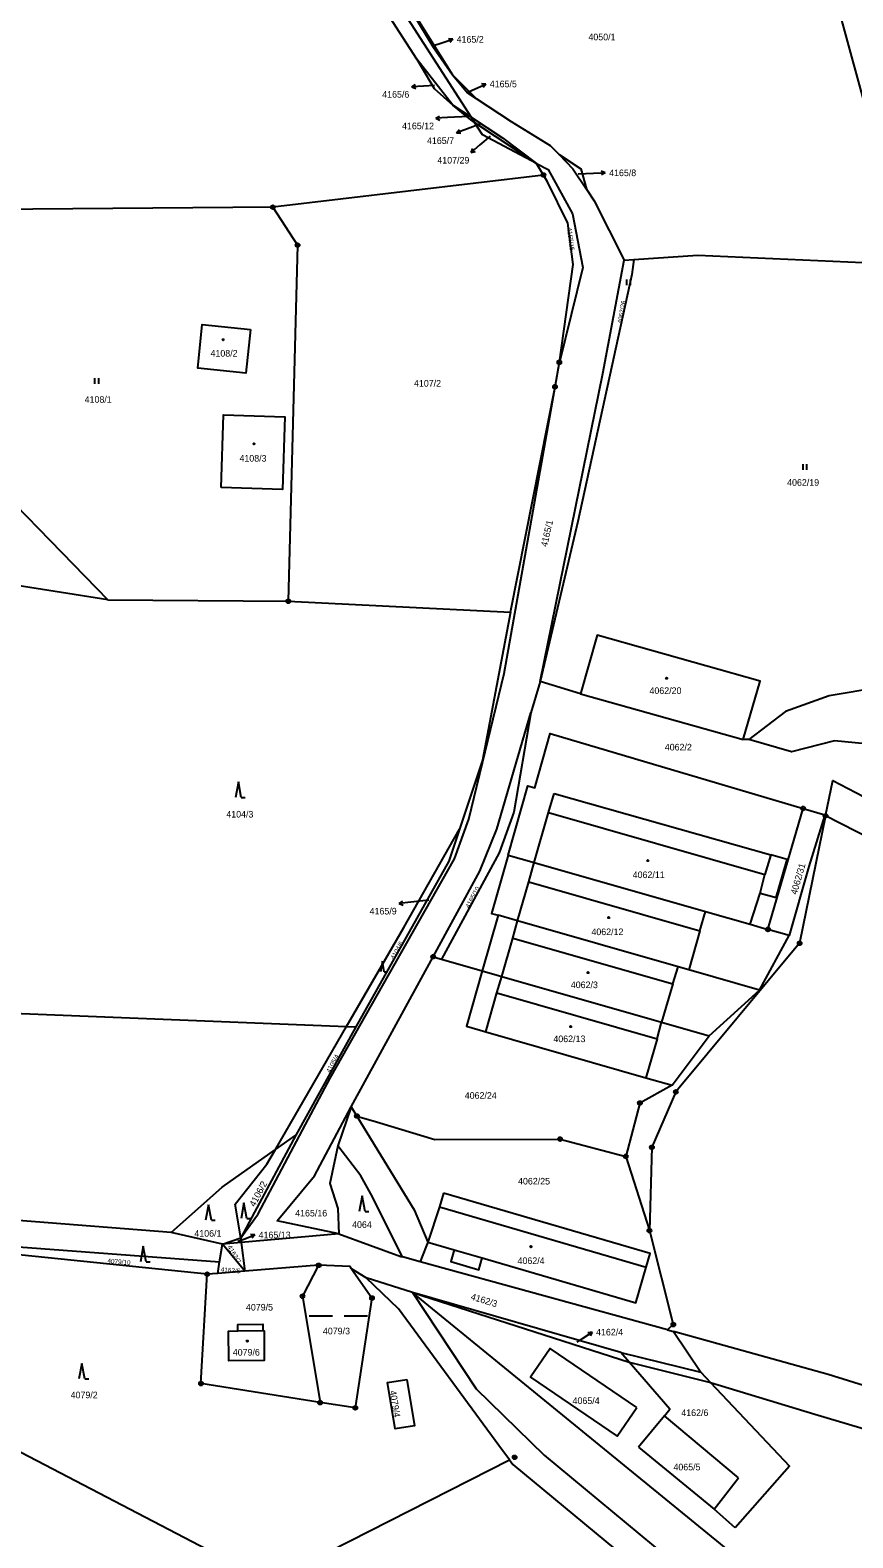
# Model space of a CAD drawing. Extents: x -733394 to -722299, y -1082822 to -1075049.
# Drawn here: x -727771.7 to -727560.3, y -1081314.8 to -1080927.6 of the extents above; entities that cross this region are included whole.
import ezdxf

# ---------------------------------------------------------------- set-up
doc = ezdxf.new("R2010")
doc.units = 0
for name, color, linetype in [('Hranice parcel', 7, 'Continuous'), ('Parcelní čísla', 7, 'Continuous'), ('Pop  PČ popisy', 7, 'Continuous'), ('Vnitřní kresba', 7, 'Continuous'), ('Značky bodu BP', 7, 'Continuous'), ('Značky budov', 7, 'Continuous'), ('Značky kultur', 7, 'Continuous')]:
    doc.layers.add(name, color=color, linetype=linetype)

msp = doc.modelspace()

# ---------------------------------------------------------------- linework, layer by layer
at = {"layer": 'Hranice parcel'}
for p, q in [((-727672.35, -1080935.05), (-727697.17, -1080896.56)), ((-727683.91, -1080905.87), (-727663.2, -1080939.07)), ((-727663.03, -1080946.92), (-727672.35, -1080935.05)), ((-727663.2, -1080939.07), (-727657.11, -1080945.17)), ((-727658.34, -1080950.01), (-727663.03, -1080946.92)), ((-727658.34, -1080950.01), (-727657.48, -1080951.35)), ((-727657.48, -1080951.35), (-727641.54, -1080961.92)), ((-727639.8, -1080964.84), (-727641.54, -1080961.92)), ((-727639.8, -1080964.84), (-727709.31, -1080973.1)), ((-727619.08, -1080986.72), (-727616.56, -1080986.54)), ((-727636.82, -1081019.21), (-727635.71, -1081012.94)), ((-727648.3, -1081077.1), (-727636.82, -1081019.21)), ((-727751.66, -1081073.91), (-727788.16, -1081068.18)), ((-727751.66, -1081073.91), (-727705.34, -1081074.31)), ((-727705.34, -1081074.31), (-727648.3, -1081077.1)), ((-727640.64, -1081094.92), (-727643.02, -1081103)), ((-727630.24, -1081098.05), (-727640.64, -1081094.92)), ((-727630.24, -1081098.05), (-727588.45, -1081109.81)), ((-727587.04, -1081109.8), (-727588.45, -1081109.81)), ((-727582.12, -1081158.6), (-727573.07, -1081127.52)), ((-727651.43, -1081154.95), (-727655.51, -1081169.21)), ((-727584.29, -1081174.16), (-727576.67, -1081160.17)), ((-727576.67, -1081160.17), (-727582.12, -1081158.6)), ((-727689.15, -1081204.17), (-727668.12, -1081165.6)), ((-727668.12, -1081165.6), (-727665.95, -1081166.22)), ((-727665.95, -1081166.22), (-727655.51, -1081169.21)), ((-727597.24, -1081185.91), (-727584.29, -1081174.16)), ((-727784.63, -1081179.73), (-727690.35, -1081183.5)), ((-727708.63, -1081215.08), (-727690.35, -1081183.5)), ((-727688.03, -1081183.59), (-727703.43, -1081211.39)), ((-727690.35, -1081183.5), (-727688.03, -1081183.59)), ((-727606.75, -1081198.61), (-727597.24, -1081185.91)), ((-727689.15, -1081204.17), (-727687.72, -1081206.51)), ((-727708.63, -1081215.08), (-727703.43, -1081211.39)), ((-727618.64, -1081216.89), (-727612.57, -1081235.94)), ((-727726.18, -1081247.14), (-727847.29, -1081234.68)), ((-727847.29, -1081234.68), (-727722.97, -1081244)), ((-727722.21, -1081239.44), (-727735.42, -1081236.39)), ((-727722.21, -1081239.44), (-727717.56, -1081237.79)), ((-727717.56, -1081237.79), (-727717.41, -1081239.02)), ((-727692.33, -1081236.8), (-727717.41, -1081239.02)), ((-727722.97, -1081244), (-727722.21, -1081239.44)), ((-727717.41, -1081239.02), (-727722.21, -1081239.44)), ((-727716.48, -1081246.36), (-727722.21, -1081239.44)), ((-727717.41, -1081239.02), (-727716.48, -1081246.36)), ((-727723.45, -1081246.92), (-727722.97, -1081244)), ((-727697.54, -1081244.85), (-727716.48, -1081246.36)), ((-727685.32, -1081248.1), (-727689.08, -1081245.72)), ((-727671.44, -1081243.94), (-727676.02, -1081242.68)), ((-727607.91, -1081261.39), (-727671.44, -1081243.94)), ((-727723.45, -1081246.92), (-727726.18, -1081247.14)), ((-727716.48, -1081246.36), (-727723.45, -1081246.92)), ((-727673.46, -1081251.82), (-727685.32, -1081248.1)), ((-727673.46, -1081251.82), (-727617.78, -1081269.73)), ((-727607.91, -1081261.39), (-727606.35, -1081261.84)), ((-727617.78, -1081269.73), (-727596.87, -1081274.98)), ((-727608.73, -1081283.49), (-727615.41, -1081291.55)), ((-727589.66, -1081299.43), (-727608.73, -1081283.49)), ((-727615.41, -1081291.55), (-727595.9, -1081307.47)), ((-727595.9, -1081307.47), (-727589.66, -1081299.43)), ((-727590.51, -1081312.29), (-727595.9, -1081307.47))]:
    msp.add_line(p, q, dxfattribs=at)
for points in [[(-727743.88, -1080812.71), (-727721.95, -1080850.58), (-727689.34, -1080901.82), (-727658.34, -1080950.01)], [(-727683.91, -1080905.87), (-727668.25, -1080931.84), (-727663.2, -1080939.07)], [(-727530.77, -1080983.36), (-727548.07, -1080980.2), (-727565.08, -1080917.8), (-727574.67, -1080916.7)], [(-727672.35, -1080935.05), (-727667.88, -1080942.58), (-727663.03, -1080946.92)], [(-727663.2, -1080939.07), (-727659.27, -1080943.75), (-727657.11, -1080945.17)], [(-727657.48, -1080951.35), (-727658.47, -1080950.69), (-727663.03, -1080946.92)], [(-727657.11, -1080945.17), (-727648.08, -1080951.13), (-727638.04, -1080957.28), (-727635.8, -1080959.59)], [(-727658.34, -1080950.01), (-727650.31, -1080955.31), (-727641.54, -1080961.92)], [(-727641.54, -1080961.92), (-727655.44, -1080954.52), (-727657.48, -1080951.35)], [(-727641.54, -1080961.92), (-727638.59, -1080963.45), (-727632.34, -1080974.77), (-727629.71, -1080988.58), (-727635.71, -1081012.94)], [(-727635.8, -1080959.59), (-727630.19, -1080963.21), (-727628.77, -1080968.48)], [(-727635.8, -1080959.59), (-727632.24, -1080963.24), (-727628.77, -1080968.48)], [(-727635.71, -1081012.94), (-727632.17, -1080987.78), (-727633.57, -1080977.23), (-727638.77, -1080966.57), (-727639.8, -1080964.84)], [(-727628.77, -1080968.48), (-727626.8, -1080971.47), (-727619.08, -1080986.72)], [(-727709.31, -1080973.1), (-727781.31, -1080973.67), (-727790.36, -1081034.22), (-727751.66, -1081073.91)], [(-727709.31, -1080973.1), (-727702.95, -1080982.85), (-727705.34, -1081074.31)], [(-727616.56, -1080986.54), (-727617.09, -1080990.35), (-727630.95, -1081053.83), (-727640.64, -1081094.92)], [(-727616.56, -1080986.54), (-727600.14, -1080985.4), (-727546.23, -1080987.85), (-727530.76, -1080997.35), (-727517.57, -1081013.71)], [(-727640.64, -1081094.92), (-727624.51, -1081015.79), (-727619.08, -1080986.72)], [(-727715.08, -1081004.5), (-727716.22, -1081015.75), (-727728.62, -1081014.46), (-727727.49, -1081003.25), (-727715.08, -1081004.5)], [(-727717.56, -1081237.79), (-727713.28, -1081231.92), (-727713.12, -1081231.62), (-727700.89, -1081208.73), (-727694.55, -1081196.82), (-727662.64, -1081140.42), (-727658.92, -1081130.26), (-727649.86, -1081092.88), (-727636.82, -1081019.21)], [(-727722.6, -1081045.11), (-727722.02, -1081026.46), (-727706.23, -1081026.95), (-727706.81, -1081045.6), (-727722.6, -1081045.11)], [(-727648.3, -1081077.1), (-727655.46, -1081115.11), (-727661.38, -1081132.87)], [(-727588.45, -1081109.81), (-727584.15, -1081094.81), (-727626.02, -1081083.05), (-727630.24, -1081098.05)], [(-727467.17, -1081086.31), (-727496.85, -1081109.35), (-727504.33, -1081111.9), (-727510.59, -1081112.55), (-727514.92, -1081111.46), (-727533.73, -1081101.75), (-727544.45, -1081097.47), (-727553.68, -1081096.47), (-727566.4, -1081098.6), (-727577.64, -1081102.58), (-727587.04, -1081109.8)], [(-727668.12, -1081165.6), (-727656.16, -1081143.65), (-727651.8, -1081132.88), (-727643.02, -1081103)], [(-727643.02, -1081103), (-727647.37, -1081128.5), (-727651.2, -1081138.91), (-727665.95, -1081166.22)], [(-727648.86, -1081139.48), (-727643.77, -1081121.72), (-727642.05, -1081122.21), (-727638.06, -1081108.29), (-727573.07, -1081127.52)], [(-727550.94, -1081111.49), (-727565.01, -1081110.16), (-727576.1, -1081112.98), (-727587.04, -1081109.8)], [(-727567.33, -1081129.41), (-727565.49, -1081120.36), (-727557.56, -1081124.41)], [(-727567.33, -1081129.41), (-727573.99, -1081162.15), (-727605.78, -1081200.32)], [(-727573.07, -1081127.52), (-727567.55, -1081129.15), (-727571.58, -1081142.41), (-727576.67, -1081160.17)], [(-727518.06, -1081170.89), (-727521.15, -1081176.64), (-727526.34, -1081174.04), (-727530.03, -1081172.19), (-727528.81, -1081169.79), (-727528.6, -1081169.45), (-727536.69, -1081165.25), (-727528.15, -1081149.48), (-727567.33, -1081129.41)], [(-727690.35, -1081183.5), (-727675.63, -1081158.07), (-727661.38, -1081132.87)], [(-727661.38, -1081132.87), (-727664.1, -1081141.04), (-727688.03, -1081183.59)], [(-727648.86, -1081139.48), (-727653.16, -1081154.46), (-727651.43, -1081154.95)], [(-727648.86, -1081139.48), (-727642.14, -1081141.41), (-727598.17, -1081154.01), (-727586.72, -1081157.28), (-727582.12, -1081158.6)], [(-727584.29, -1081174.16), (-727602.47, -1081168.98), (-727605.23, -1081168.19), (-727646.44, -1081156.38), (-727651.43, -1081154.95)], [(-727655.51, -1081169.21), (-727659.6, -1081183.47), (-727654.6, -1081184.87), (-727613.47, -1081196.68), (-727606.75, -1081198.61)], [(-727655.51, -1081169.21), (-727650.52, -1081170.64), (-727609.43, -1081182.41), (-727597.24, -1081185.91)], [(-727606.75, -1081198.61), (-727615.01, -1081203.18), (-727618.64, -1081216.89)], [(-727605.78, -1081200.32), (-727611.94, -1081214.55), (-727612.57, -1081235.94)], [(-727692.33, -1081236.8), (-727708.19, -1081233.4), (-727698.64, -1081221.89), (-727689.15, -1081204.17)], [(-727687.72, -1081206.51), (-727682.65, -1081208.04), (-727667.71, -1081212.56), (-727635.53, -1081212.44), (-727618.64, -1081216.89)], [(-727687.72, -1081206.51), (-727672.99, -1081230.58), (-727669.49, -1081238.92), (-727671.09, -1081243.04), (-727671.44, -1081243.94)], [(-727735.42, -1081236.39), (-727722.32, -1081224.77), (-727708.63, -1081215.08)], [(-727717.56, -1081237.79), (-727718.99, -1081229.14), (-727710.83, -1081218.87), (-727708.63, -1081215.08)], [(-727703.43, -1081211.39), (-727714.05, -1081231.23), (-727717.56, -1081237.79)], [(-727676.02, -1081242.68), (-727676.57, -1081241.57), (-727683.72, -1081227.26), (-727686.72, -1081221.84), (-727692.65, -1081214.16), (-727694.69, -1081223.81), (-727692.58, -1081230.26), (-727692.33, -1081236.8)], [(-727735.42, -1081236.39), (-727846.66, -1081227.71), (-727970.81, -1081216.45)], [(-727665.45, -1081226.32), (-727666.48, -1081229.87), (-727669.49, -1081238.92), (-727662.71, -1081240.85), (-727663.6, -1081243.87), (-727656.41, -1081245.99), (-727655.52, -1081242.95), (-727616.03, -1081254.47), (-727613.38, -1081245.35), (-727612.34, -1081241.82), (-727665.45, -1081226.32)], [(-727893.81, -1081230.46), (-727891.51, -1081231.66), (-727710.18, -1081326.15), (-727648.51, -1081294.82)], [(-727692.33, -1081236.8), (-727676.45, -1081242.56), (-727676.02, -1081242.68)], [(-727612.57, -1081235.94), (-727606.43, -1081260.08), (-727607.91, -1081261.39)], [(-727697.54, -1081244.85), (-727701.69, -1081252.79), (-727697.18, -1081280.13)], [(-727689.08, -1081245.72), (-727689.47, -1081245.17), (-727697.54, -1081244.85)], [(-727689.08, -1081245.72), (-727683.84, -1081253.25), (-727688.12, -1081281.45), (-727697.18, -1081280.13)], [(-727697.18, -1081280.13), (-727727.77, -1081275.24), (-727726.18, -1081247.14)], [(-727648.51, -1081294.82), (-727651.22, -1081291.13), (-727677.02, -1081256.02), (-727685.32, -1081248.1)], [(-727673.46, -1081251.82), (-727657.06, -1081276.58), (-727639.65, -1081293.61), (-727492.12, -1081415.86), (-727450.41, -1081461.37), (-727419.81, -1081494.39)], [(-727479.72, -1081415.46), (-727499.65, -1081393.47), (-727576.14, -1081331.22), (-727673.46, -1081251.82)], [(-727617.78, -1081269.73), (-727619.94, -1081267.23), (-727673.46, -1081251.82)], [(-727718.33, -1081261.71), (-727718.33, -1081260.05), (-727711.89, -1081260), (-727711.87, -1081261.63), (-727711.56, -1081261.67), (-727711.5, -1081269.34), (-727720.59, -1081269.41), (-727720.74, -1081261.77), (-727718.33, -1081261.71)], [(-727450.89, -1081308.9), (-727566.68, -1081272.91), (-727606.35, -1081261.84)], [(-727606.35, -1081261.84), (-727599.36, -1081272.34), (-727596.87, -1081274.98)], [(-727615.84, -1081281.4), (-727638.07, -1081266.25), (-727643.11, -1081273.57), (-727620.85, -1081288.75), (-727615.84, -1081281.4)], [(-727608.73, -1081283.49), (-727607.34, -1081281.84), (-727617.78, -1081269.73)], [(-727674.87, -1081274.15), (-727672.92, -1081286.08), (-727677.9, -1081286.88), (-727679.82, -1081274.96), (-727674.87, -1081274.15)], [(-727596.87, -1081274.98), (-727576.61, -1081296.47), (-727590.51, -1081312.29)], [(-727596.87, -1081274.98), (-727570.06, -1081283.09), (-727453.4, -1081317.72), (-727295.69, -1081365.1)], [(-727648.51, -1081294.82), (-727647.62, -1081296.03), (-727497.86, -1081419.95), (-727357.46, -1081572.26), (-727311.29, -1081627.94), (-727226.22, -1081732.87), (-727198.56, -1081763.35), (-727099.04, -1081841.9), (-727038.63, -1081888.98)]]:
    msp.add_lwpolyline(points, dxfattribs=at)
at = {"layer": 'Pop  PČ popisy'}
for p, q in [((-727668.28, -1080931.69), (-727665.94, -1080930.92)), ((-727665.94, -1080930.92), (-727663.09, -1080929.99)), ((-727663.09, -1080929.99), (-727664.19, -1080929.83)), ((-727663.09, -1080929.99), (-727663.88, -1080930.78)), ((-727673.6, -1080942.17), (-727672.62, -1080941.61)), ((-727670.6, -1080942.01), (-727673.6, -1080942.17)), ((-727673.6, -1080942.17), (-727672.57, -1080942.61)), ((-727667.76, -1080941.88), (-727670.6, -1080942.01)), ((-727659.25, -1080943.57), (-727657.31, -1080942.69)), ((-727657.31, -1080942.69), (-727654.57, -1080941.47)), ((-727654.57, -1080941.47), (-727655.69, -1080941.42)), ((-727654.57, -1080941.47), (-727655.28, -1080942.33)), ((-727667.44, -1080950.27), (-727666.46, -1080949.72)), ((-727664.44, -1080950.11), (-727667.44, -1080950.27)), ((-727667.44, -1080950.27), (-727666.41, -1080950.72)), ((-727658.96, -1080949.82), (-727664.44, -1080950.11)), ((-727656.16, -1080951.82), (-727659.29, -1080952.98)), ((-727659.29, -1080952.98), (-727662.11, -1080954.01)), ((-727662.11, -1080954.01), (-727661.34, -1080953.19)), ((-727662.11, -1080954.01), (-727661, -1080954.13)), ((-727653.51, -1080954.84), (-727656.1, -1080957.09)), ((-727656.1, -1080957.09), (-727658.36, -1080959.06)), ((-727658.36, -1080959.06), (-727657.94, -1080958.02)), ((-727658.36, -1080959.06), (-727657.28, -1080958.78)), ((-727630.85, -1080964.52), (-727626.92, -1080964.38)), ((-727626.92, -1080964.38), (-727623.92, -1080964.28)), ((-727623.92, -1080964.28), (-727624.94, -1080963.81)), ((-727623.92, -1080964.28), (-727624.9, -1080964.81)), ((-727676.85, -1081151.92), (-727675.9, -1081151.32)), ((-727673.86, -1081151.61), (-727676.85, -1081151.92)), ((-727676.85, -1081151.92), (-727675.8, -1081152.32)), ((-727669.25, -1081151.1), (-727673.86, -1081151.61)), ((-727718.29, -1081238.66), (-727716.77, -1081238.1)), ((-727716.77, -1081238.1), (-727713.95, -1081237.07)), ((-727713.95, -1081237.07), (-727715.06, -1081236.95)), ((-727713.95, -1081237.07), (-727714.72, -1081237.89)), ((-727631.13, -1081264.61), (-727629.77, -1081263.69)), ((-727629.77, -1081263.69), (-727627.28, -1081262.01)), ((-727627.28, -1081262.01), (-727628.39, -1081262.16)), ((-727627.28, -1081262.01), (-727627.83, -1081262.99))]:
    msp.add_line(p, q, dxfattribs=at)
at = {"layer": 'Vnitřní kresba'}
for p, q in [((-727638.49, -1081128.56), (-727637.05, -1081123.64)), ((-727637.05, -1081123.64), (-727581.35, -1081139.43)), ((-727642.14, -1081141.41), (-727638.49, -1081128.56)), ((-727638.49, -1081128.56), (-727582.94, -1081144.45)), ((-727643.56, -1081146.35), (-727642.14, -1081141.41)), ((-727581.35, -1081139.43), (-727582.94, -1081144.45)), ((-727577.21, -1081140.6), (-727581.35, -1081139.43)), ((-727580, -1081150.42), (-727577.21, -1081140.6)), ((-727584.13, -1081149.24), (-727582.94, -1081144.45)), ((-727646.44, -1081156.38), (-727643.56, -1081146.35)), ((-727643.56, -1081146.35), (-727599.59, -1081158.95)), ((-727586.72, -1081157.28), (-727584.13, -1081149.24)), ((-727584.13, -1081149.24), (-727580, -1081150.42)), ((-727647.7, -1081160.8), (-727646.44, -1081156.38)), ((-727599.59, -1081158.95), (-727598.17, -1081154.01)), ((-727650.52, -1081170.64), (-727647.7, -1081160.8)), ((-727647.7, -1081160.8), (-727606.53, -1081172.6)), ((-727599.59, -1081158.95), (-727602.47, -1081168.98)), ((-727606.53, -1081172.6), (-727605.23, -1081168.19)), ((-727651.73, -1081174.86), (-727650.52, -1081170.64)), ((-727654.6, -1081184.87), (-727651.73, -1081174.86)), ((-727651.73, -1081174.86), (-727610.59, -1081186.65)), ((-727606.53, -1081172.6), (-727609.43, -1081182.41)), ((-727610.59, -1081186.65), (-727609.43, -1081182.41)), ((-727610.59, -1081186.65), (-727613.47, -1081196.68)), ((-727689.15, -1081204.17), (-727692.65, -1081214.16)), ((-727666.48, -1081229.87), (-727613.38, -1081245.35)), ((-727662.71, -1081240.85), (-727655.52, -1081242.95)), ((-727718.33, -1081261.71), (-727711.87, -1081261.63)), ((-727619.94, -1081267.23), (-727599.36, -1081272.34))]:
    msp.add_line(p, q, dxfattribs=at)
at = {"layer": 'Značky bodu BP'}
for centre, radius in [((-727639.8, -1080964.84), 0.5), ((-727639.8, -1080964.84), 0.0303), ((-727709.31, -1080973.1), 0.5), ((-727709.31, -1080973.1), 0.0303), ((-727702.95, -1080982.85), 0.5), ((-727702.95, -1080982.85), 0.0303), ((-727635.71, -1081012.94), 0.5), ((-727635.71, -1081012.94), 0.0303), ((-727636.82, -1081019.21), 0.5), ((-727636.82, -1081019.21), 0.0303), ((-727705.34, -1081074.31), 0.5), ((-727705.34, -1081074.31), 0.0303), ((-727573.07, -1081127.52), 0.5), ((-727573.07, -1081127.52), 0.0303), ((-727567.33, -1081129.41), 0.5), ((-727567.33, -1081129.41), 0.0303), ((-727582.12, -1081158.6), 0.5), ((-727582.12, -1081158.6), 0.0303), ((-727573.99, -1081162.15), 0.5), ((-727573.99, -1081162.15), 0.0303), ((-727668.12, -1081165.6), 0.5), ((-727668.12, -1081165.6), 0.0303), ((-727615.01, -1081203.18), 0.5), ((-727615.01, -1081203.18), 0.0303), ((-727605.78, -1081200.32), 0.5), ((-727605.78, -1081200.32), 0.0303), ((-727687.72, -1081206.51), 0.5), ((-727687.72, -1081206.51), 0.0303), ((-727635.53, -1081212.44), 0.5), ((-727635.53, -1081212.44), 0.0303), ((-727611.94, -1081214.55), 0.5), ((-727611.94, -1081214.55), 0.0303), ((-727618.64, -1081216.89), 0.5), ((-727618.64, -1081216.89), 0.0303), ((-727612.57, -1081235.94), 0.5), ((-727612.57, -1081235.94), 0.0303), ((-727697.54, -1081244.85), 0.5), ((-727697.54, -1081244.85), 0.0303), ((-727726.18, -1081247.14), 0.5), ((-727726.18, -1081247.14), 0.0303), ((-727701.69, -1081252.79), 0.5), ((-727701.69, -1081252.79), 0.0303), ((-727683.84, -1081253.25), 0.5), ((-727683.84, -1081253.25), 0.0303), ((-727606.43, -1081260.08), 0.5), ((-727606.43, -1081260.08), 0.0303), ((-727727.77, -1081275.24), 0.5), ((-727727.77, -1081275.24), 0.0303), ((-727697.18, -1081280.13), 0.5), ((-727697.18, -1081280.13), 0.0303), ((-727688.12, -1081281.45), 0.5), ((-727688.12, -1081281.45), 0.0303), ((-727647.2, -1081294.16), 0.5), ((-727647.2, -1081294.16), 0.0303)]:
    msp.add_circle(centre, radius, dxfattribs=at)
at = {"layer": 'Značky budov'}
for centre in [(-727722.07, -1081007.15), (-727714.17, -1081033.88), (-727608.15, -1081094.09), (-727612.98, -1081140.9), (-727623.02, -1081155.55), (-727628.32, -1081169.68), (-727632.78, -1081183.55), (-727643, -1081240.07), (-727715.89, -1081264.33)]:
    msp.add_circle(centre, 0.175, dxfattribs=at)
at = {"layer": 'Značky kultur'}
for p, q in [((-727618.4, -1080993.14), (-727618.4, -1080991.64)), ((-727617.4, -1080993.14), (-727617.4, -1080991.64)), ((-727755.03, -1081018.49), (-727755.03, -1081016.99)), ((-727754.03, -1081018.49), (-727754.03, -1081016.99)), ((-727573.12, -1081040.56), (-727573.12, -1081039.06)), ((-727572.12, -1081040.56), (-727572.12, -1081039.06)), ((-727718.16, -1081120.68), (-727718.91, -1081124.68)), ((-727717.41, -1081124.68), (-727718.16, -1081120.68)), ((-727717.41, -1081124.68), (-727716.41, -1081124.68)), ((-727681.17, -1081166.77), (-727681.67, -1081169.45)), ((-727680.67, -1081169.45), (-727681.17, -1081166.77)), ((-727680.67, -1081169.45), (-727680, -1081169.45)), ((-727725.84, -1081229.3), (-727726.59, -1081233.3)), ((-727725.09, -1081233.3), (-727725.84, -1081229.3)), ((-727716.73, -1081228.81), (-727717.48, -1081232.81)), ((-727715.98, -1081232.81), (-727716.73, -1081228.81)), ((-727686.38, -1081227.04), (-727687.13, -1081231.04)), ((-727685.63, -1081231.04), (-727686.38, -1081227.04)), ((-727725.09, -1081233.3), (-727724.09, -1081233.3)), ((-727715.98, -1081232.81), (-727714.98, -1081232.81)), ((-727685.63, -1081231.04), (-727684.63, -1081231.04)), ((-727742.58, -1081239.93), (-727743.33, -1081243.93)), ((-727741.83, -1081243.93), (-727742.58, -1081239.93)), ((-727741.83, -1081243.93), (-727740.83, -1081243.93)), ((-727700.01, -1081257.81), (-727694.01, -1081257.81)), ((-727691.01, -1081257.81), (-727685.01, -1081257.81)), ((-727758.36, -1081270.05), (-727759.11, -1081274.05)), ((-727757.61, -1081274.05), (-727758.36, -1081270.05)), ((-727757.61, -1081274.05), (-727756.61, -1081274.05))]:
    msp.add_line(p, q, dxfattribs=at)

# ---------------------------------------------------------------- texts
at = {"layer": 'Parcelní čísla'}
for s, p in [('4050/1', (-727628.24, -1080930.24)), ('4165/2', (-727662.09, -1080930.84)), ('4165/6', (-727681.21, -1080944.98)), ('4165/5', (-727653.58, -1080942.3)), ('4165/12', (-727676.12, -1080953.08)), ('4165/7', (-727669.71, -1080956.86)), ('4107/29', (-727667.05, -1080961.89)), ('4165/8', (-727622.92, -1080965.13)), ('4108/2', (-727725.32, -1081011.48)), ('4107/2', (-727673.05, -1081019.18)), ('4108/1', (-727757.65, -1081023.34)), ('4108/3', (-727717.88, -1081038.45)), ('4062/19', (-727577.2, -1081044.65)), ('4062/20', (-727612.56, -1081098.13)), ('4062/2', (-727608.63, -1081112.63)), ('4104/3', (-727721.26, -1081129.85)), ('4062/11', (-727616.87, -1081145.41)), ('4165/9', (-727684.45, -1081154.75)), ('4062/12', (-727627.47, -1081160.06)), ('4062/3', (-727632.77, -1081173.67)), ('4062/13', (-727637.24, -1081187.54)), ('4062/24', (-727660.01, -1081202.09)), ('4062/25', (-727646.32, -1081224.1)), ('4165/16', (-727703.57, -1081232.31)), ('4064', (-727688.95, -1081235.25)), ('4106/1', (-727729.47, -1081237.51)), ('4165/13', (-727712.96, -1081237.91)), ('4062/4', (-727646.45, -1081244.53)), ('4079/5', (-727716.22, -1081256.47)), ('4079/3', (-727696.45, -1081262.59)), ('4162/4', (-727626.28, -1081262.87)), ('4079/6', (-727719.6, -1081268.05)), ('4079/2', (-727761.25, -1081279)), ('4065/4', (-727632.32, -1081280.48)), ('4162/6', (-727604.38, -1081283.57)), ('4065/5', (-727606.4, -1081297.52))]:
    msp.add_text(s, height=1.7, dxfattribs=at).set_placement(p)
for s, height, rotation, p in [('4165/15', 1.19, 277, (-727633.73, -1080978.42)), ('4062/26', 1.19, 80, (-727619.62, -1081003.07)), ('4165/1', 1.7, 77, (-727638.85, -1081060.47)), ('4062/31', 1.7, 74, (-727574.71, -1081149.79)), ('4165/10', 1.19, 62, (-727658.86, -1081153.24)), ('4104/6', 1.19, 61, (-727678.12, -1081166.46)), ('4105/4', 1.19, 62, (-727694.61, -1081195.54)), ('4106/2', 1.7, 62, (-727713.96, -1081229.97)), ('4162/7', 1.19, 301, (-727721.03, -1081240.16)), ('4079/10', 1.19, 355, (-727751.84, -1081244.27)), ('4162/5', 1.19, 355, (-727722.74, -1081246.49)), ('4162/3', 1.7, 343, (-727658.59, -1081253.62)), ('4079/4', 1.7, 279, (-727679.3, -1081277.13))]:
    msp.add_text(s, height=height, rotation=rotation, dxfattribs=at).set_placement(p)

doc.saveas('drawing.dxf')
